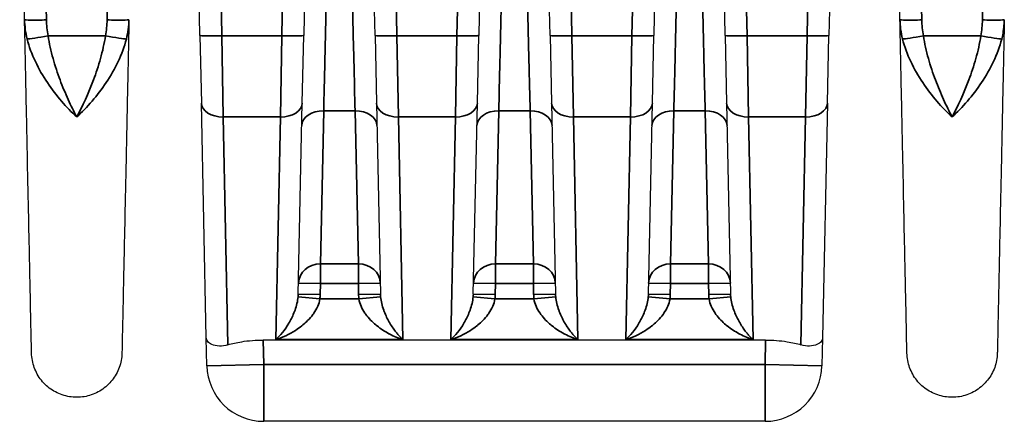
# Model space of a CAD drawing. Header units: millimetres. Extents: x 399 to 6233, y -1870 to 1602.
# Tile 430 of 656: x 4811 to 4833, y 373 to 382. Entities that reach past the tile are written whole.
import ezdxf

# ---------------------------------------------------------------- set-up
doc = ezdxf.new("R2010")
doc.units = ezdxf.units.MM
for name, color, linetype, lineweight in [('AM_5', 3, 'Continuous', 25), ('可見 (ISO)', 7, 'Continuous', 25), ('窄部可見 (ISO)', 7, 'Continuous', 35)]:
    doc.layers.add(name, color=color, linetype=linetype, lineweight=lineweight)
doc.styles.add('尺寸標註', font='romans.shx', dxfattribs={"bigfont": 'CHINESET.SHX'})
doc.dimstyles.new('CNS1$0', dxfattribs={"dimtxt": 2.5, "dimasz": 2.5, "dimexe": 1, "dimexo": 1, "dimgap": 1.5, "dimtad": 1, "dimtoh": 1, "dimdec": 1, "dimdsep": 46, "dimtxsty": '尺寸標註', "dimcen": 0, "dimclrd": 2, "dimclre": 2, "dimclrt": 1, "dimadec": 0, "dimazin": 2, "dimtp": 0.1, "dimtm": 0.1, "dimtfac": 0.71, "dimtdec": 1, "dimtmove": 0, "dimatfit": 0, "dimfxl": 0, "dimlwd": 13, "dimlwe": 13, "dimarcsym": 0})

# ---------------------------------------------------------------- blocks, each defined once
blk = doc.blocks.new('*D284')
at = {"layer": 'AM_5', "color": 2, "lineweight": 13}
for p, q in [((4818.116, 463.056), (4876.653, 463.056)), ((4875.653, 357.056), (4875.653, 460.556)), ((4827.43, 354.556), (4876.653, 354.556))]:
    blk.add_line(p, q, dxfattribs=at)
at = {"layer": 'AM_5', "color": 2, "lineweight": -2}
for points in [[(4875.236, 460.556), (4876.07, 460.556), (4875.653, 463.056)], [(4875.236, 357.056), (4876.07, 357.056), (4875.653, 354.556)]]:
    blk.add_solid(points, dxfattribs=at)
at = {"layer": 'Defpoints', "color": 0, "lineweight": -2}
for p in [(4817.116, 463.056), (4875.653, 463.056), (4826.43, 354.556)]:
    blk.add_point(p, dxfattribs=at)
at = {"layer": 'AM_5', "color": 1, "insert": (4872.903, 408.806), "char_height": 2.5, "attachment_point": 5, "rotation": 90, "style": '尺寸標註'}
blk.add_mtext('108.5', dxfattribs=at)
blk = doc.blocks.new('*D285')
at = {"layer": 'AM_5', "color": 2, "lineweight": 13}
for p, q in [((4840.264, 466.056), (4886.776, 466.056)), ((4885.776, 463.556), (4885.776, 357.056)), ((4827.43, 354.556), (4886.776, 354.556))]:
    blk.add_line(p, q, dxfattribs=at)
at = {"layer": 'AM_5', "color": 2, "lineweight": -2}
for points in [[(4885.359, 463.556), (4886.193, 463.556), (4885.776, 466.056)], [(4885.359, 357.056), (4886.193, 357.056), (4885.776, 354.556)]]:
    blk.add_solid(points, dxfattribs=at)
at = {"layer": 'Defpoints', "color": 0, "lineweight": -2}
for p in [(4839.264, 466.056), (4826.43, 354.556), (4885.776, 354.556)]:
    blk.add_point(p, dxfattribs=at)
at = {"layer": 'AM_5', "color": 1, "insert": (4883.026, 410.306), "char_height": 2.5, "attachment_point": 5, "rotation": 90, "style": '尺寸標註'}
blk.add_mtext('111.5', dxfattribs=at)

msp = doc.modelspace()

# ---------------------------------------------------------------- linework, layer by layer
at = {"layer": '可見 (ISO)'}
for p, q in [((4810.822, 382.393), (4810.711, 387.711)), ((4814.83, 382.031), (4814.711, 387.711)), ((4829.318, 387.711), (4829.199, 382.031)), ((4830.822, 382.393), (4830.711, 387.711)), ((4817.261, 384.996), (4817.199, 382.031)), ((4818.83, 382.031), (4818.767, 384.996)), ((4821.261, 384.996), (4821.199, 382.031)), ((4822.83, 382.031), (4822.767, 384.996)), ((4825.261, 384.996), (4825.199, 382.031)), ((4826.83, 382.031), (4826.767, 384.996)), ((4814.83, 382.031), (4814.862, 380.483)), ((4817.167, 380.483), (4817.199, 382.031)), ((4818.83, 382.031), (4818.862, 380.483)), ((4821.167, 380.483), (4821.199, 382.031)), ((4822.83, 382.031), (4822.862, 380.483)), ((4825.167, 380.483), (4825.199, 382.031)), ((4826.83, 382.031), (4826.862, 380.483)), ((4829.167, 380.483), (4829.199, 382.031)), ((4814.974, 375.119), (4814.862, 380.483)), ((4817.075, 376.117), (4817.167, 380.483)), ((4818.862, 380.483), (4818.953, 376.117)), ((4821.075, 376.117), (4821.167, 380.483)), ((4822.862, 380.483), (4822.953, 376.117)), ((4825.075, 376.117), (4825.167, 380.483)), ((4826.862, 380.483), (4826.953, 376.117)), ((4829.167, 380.483), (4829.054, 375.119)), ((4816.917, 375.556), (4816.917, 375.556)), ((4817.332, 375.556), (4817.332, 375.556)), ((4818.697, 375.556), (4818.697, 375.556)), ((4819.111, 375.556), (4819.111, 375.556)), ((4820.917, 375.556), (4820.917, 375.556)), ((4821.332, 375.556), (4821.332, 375.556)), ((4822.697, 375.556), (4822.697, 375.556)), ((4823.111, 375.556), (4823.111, 375.556)), ((4824.917, 375.556), (4824.917, 375.556)), ((4825.332, 375.556), (4825.332, 375.556)), ((4826.697, 375.556), (4826.697, 375.556)), ((4827.111, 375.556), (4827.111, 375.556)), ((4814.988, 374.479), (4814.974, 375.119)), ((4827.753, 375.066), (4816.276, 375.066)), ((4829.054, 375.119), (4829.041, 374.479)), ((4827.741, 373.206), (4816.287, 373.206))]:
    msp.add_line(p, q, dxfattribs=at)
for centre, start, end in [((4816.287, 374.506), 181.2, 270), ((4827.741, 374.506), 270, 358.8)]:
    msp.add_arc(centre, 1.3, start, end, dxfattribs=at)
for points, knots in [([(4810.982, 374.767), (4810.982, 374.767), (4810.978, 374.939), (4810.971, 375.281), (4810.965, 375.551), (4810.958, 375.92), (4810.948, 376.386), (4810.945, 376.512), (4810.942, 376.644), (4810.939, 376.783), (4810.933, 377.112), (4810.925, 377.48), (4810.916, 377.88), (4810.908, 378.28), (4810.899, 378.713), (4810.889, 379.181), (4810.879, 379.649), (4810.869, 380.153), (4810.858, 380.689), (4810.856, 380.764), (4810.854, 380.84), (4810.853, 380.916), (4810.843, 381.381), (4810.833, 381.877), (4810.822, 382.393)], [0.5000079, 0.5000079, 0.5000079, 0.5000079, 0.6183182, 0.6183182, 0.6183182, 0.7115983, 0.7115983, 0.7115983, 0.7366339, 0.7366339, 0.7366339, 0.7957918, 0.7957918, 0.7957918, 0.8549496, 0.8549496, 0.8549496, 0.9141075, 0.9141075, 0.9141075, 0.9224155, 0.9224155, 0.9224155, 0.9732653, 0.9732653, 0.9732653, 0.9732653]), ([(4813.207, 382.393), (4813.196, 381.877), (4813.186, 381.381), (4813.176, 380.916), (4813.174, 380.84), (4813.173, 380.764), (4813.171, 380.689), (4813.16, 380.153), (4813.149, 379.649), (4813.14, 379.181), (4813.13, 378.714), (4813.121, 378.28), (4813.112, 377.88), (4813.104, 377.48), (4813.096, 377.112), (4813.089, 376.783), (4813.086, 376.644), (4813.084, 376.511), (4813.081, 376.386), (4813.077, 376.216), (4813.074, 376.058), (4813.071, 375.914), (4813.066, 375.664), (4813.061, 375.452), (4813.058, 375.281), (4813.051, 374.939), (4813.047, 374.767), (4813.047, 374.767)], [0.0267397, 0.0267397, 0.0267397, 0.0267397, 0.0775919, 0.0775919, 0.0775919, 0.0858976, 0.0858976, 0.0858976, 0.1450554, 0.1450554, 0.1450554, 0.2042133, 0.2042133, 0.2042133, 0.2633711, 0.2633711, 0.2633711, 0.2884173, 0.2884173, 0.2884173, 0.322529, 0.322529, 0.322529, 0.3816868, 0.3816868, 0.3816868, 0.5, 0.5, 0.5, 0.5]), ([(4830.982, 374.767), (4830.982, 374.767), (4830.978, 374.939), (4830.971, 375.281), (4830.965, 375.551), (4830.958, 375.92), (4830.948, 376.386), (4830.945, 376.512), (4830.942, 376.644), (4830.939, 376.783), (4830.933, 377.112), (4830.925, 377.48), (4830.916, 377.88), (4830.908, 378.28), (4830.899, 378.713), (4830.889, 379.181), (4830.879, 379.649), (4830.869, 380.153), (4830.858, 380.689), (4830.856, 380.764), (4830.854, 380.84), (4830.853, 380.916), (4830.843, 381.381), (4830.833, 381.877), (4830.822, 382.393)], [0.5000079, 0.5000079, 0.5000079, 0.5000079, 0.6183182, 0.6183182, 0.6183182, 0.7115983, 0.7115983, 0.7115983, 0.7366339, 0.7366339, 0.7366339, 0.7957918, 0.7957918, 0.7957918, 0.8549496, 0.8549496, 0.8549496, 0.9141075, 0.9141075, 0.9141075, 0.9224155, 0.9224155, 0.9224155, 0.9732653, 0.9732653, 0.9732653, 0.9732653]), ([(4833.207, 382.393), (4833.196, 381.877), (4833.186, 381.381), (4833.176, 380.916), (4833.174, 380.84), (4833.173, 380.764), (4833.171, 380.689), (4833.16, 380.153), (4833.149, 379.649), (4833.14, 379.181), (4833.13, 378.714), (4833.121, 378.28), (4833.112, 377.88), (4833.104, 377.48), (4833.096, 377.112), (4833.089, 376.783), (4833.086, 376.644), (4833.084, 376.511), (4833.081, 376.386), (4833.077, 376.216), (4833.074, 376.058), (4833.071, 375.914), (4833.066, 375.664), (4833.061, 375.452), (4833.058, 375.281), (4833.051, 374.939), (4833.047, 374.767), (4833.047, 374.767)], [0.0267397, 0.0267397, 0.0267397, 0.0267397, 0.0775919, 0.0775919, 0.0775919, 0.0858976, 0.0858976, 0.0858976, 0.1450554, 0.1450554, 0.1450554, 0.2042133, 0.2042133, 0.2042133, 0.2633711, 0.2633711, 0.2633711, 0.2884173, 0.2884173, 0.2884173, 0.322529, 0.322529, 0.322529, 0.3816868, 0.3816868, 0.3816868, 0.5, 0.5, 0.5, 0.5]), ([(4815.468, 374.957), (4815.399, 374.936), (4815.334, 374.927), (4815.207, 374.928), (4815.148, 374.941), (4815.06, 374.979), (4815.028, 375.004), (4814.986, 375.058), (4814.975, 375.087), (4814.974, 375.118), (4814.974, 375.119), (4814.974, 375.119)], [0.0000025, 0.0000025, 0.0000025, 0.0000025, 0.0273791, 0.0273791, 0.0597, 0.0597, 0.089653, 0.089653, 0.1184213, 0.1184213, 0.1189519, 0.1189519, 0.1189519, 0.1189519]), ([(4815.468, 374.957), (4815.561, 374.985), (4815.668, 375.009), (4815.94, 375.053), (4816.113, 375.066), (4816.276, 375.066)], [-0.08433896, -0.08433896, -0.08433896, -0.08433896, -0.048819, -0.048819, 0, 0, 0, 0]), ([(4827.753, 375.066), (4827.916, 375.066), (4828.088, 375.053), (4828.361, 375.009), (4828.468, 374.985), (4828.561, 374.957)], [0, 0, 0, 0, 0.048819, 0.048819, 0.08433896, 0.08433896, 0.08433896, 0.08433896]), ([(4829.054, 375.119), (4829.054, 375.119), (4829.054, 375.118), (4829.053, 375.087), (4829.043, 375.058), (4829.001, 375.004), (4828.969, 374.979), (4828.88, 374.941), (4828.822, 374.928), (4828.695, 374.927), (4828.63, 374.936), (4828.561, 374.957)], [-0.000535, -0.000535, -0.000535, -0.000535, 0, 0, 0.0290077, 0.0290077, 0.0592099, 0.0592099, 0.0917988, 0.0917988, 0.1194025, 0.1194025, 0.1194025, 0.1194025]), ([(4813.047, 374.767), (4813.045, 374.656), (4813.024, 374.544), (4812.949, 374.334), (4812.893, 374.234), (4812.753, 374.059), (4812.668, 373.982), (4812.48, 373.86), (4812.375, 373.814), (4812.158, 373.76), (4812.043, 373.75), (4811.82, 373.768), (4811.709, 373.796), (4811.503, 373.885), (4811.406, 373.947), (4811.24, 374.096), (4811.168, 374.186), (4811.059, 374.381), (4811.02, 374.489), (4810.989, 374.655), (4810.983, 374.711), (4810.982, 374.767)], [0, 0, 0, 0, 0.0333169, 0.0333169, 0.0669021, 0.0669021, 0.1004776, 0.1004776, 0.1340534, 0.1340534, 0.1676292, 0.1676292, 0.201205, 0.201205, 0.2347808, 0.2347808, 0.2683566, 0.2683566, 0.3019325, 0.3019325, 0.3188115, 0.3188115, 0.3188115, 0.3188115]), ([(4833.047, 374.767), (4833.045, 374.656), (4833.024, 374.544), (4832.949, 374.334), (4832.893, 374.234), (4832.753, 374.059), (4832.668, 373.982), (4832.48, 373.86), (4832.375, 373.814), (4832.158, 373.76), (4832.043, 373.75), (4831.82, 373.768), (4831.709, 373.796), (4831.503, 373.885), (4831.406, 373.947), (4831.24, 374.096), (4831.168, 374.186), (4831.059, 374.381), (4831.02, 374.489), (4830.989, 374.655), (4830.983, 374.711), (4830.982, 374.767)], [0, 0, 0, 0, 0.0333167, 0.0333167, 0.0669019, 0.0669019, 0.1004774, 0.1004774, 0.1340532, 0.1340532, 0.167629, 0.167629, 0.2012048, 0.2012048, 0.2347806, 0.2347806, 0.2683564, 0.2683564, 0.3019323, 0.3019323, 0.3188115, 0.3188115, 0.3188115, 0.3188115])]:
    msp.add_open_spline(points, degree=3, knots=knots, dxfattribs=at)
at = {"layer": '窄部可見 (ISO)'}
for p, q in [((4811.064, 394.709), (4811.322, 382.387)), ((4812.707, 382.387), (4812.965, 394.709)), ((4815.064, 394.709), (4815.329, 382.024)), ((4816.699, 382.024), (4816.965, 394.709)), ((4819.064, 394.709), (4819.329, 382.024)), ((4820.699, 382.024), (4820.965, 394.709)), ((4823.064, 394.709), (4823.329, 382.024)), ((4824.699, 382.024), (4824.965, 394.709)), ((4827.064, 394.709), (4827.329, 382.024)), ((4828.699, 382.024), (4828.965, 394.709)), ((4831.064, 394.709), (4831.322, 382.387)), ((4832.707, 382.387), (4832.965, 394.709)), ((4811.358, 382.024), (4812.671, 382.024)), ((4815.329, 382.024), (4816.699, 382.024)), ((4815.362, 380.167), (4815.329, 382.024)), ((4816.699, 382.024), (4816.667, 380.167)), ((4819.329, 382.024), (4820.699, 382.024)), ((4819.362, 380.167), (4819.329, 382.024)), ((4820.699, 382.024), (4820.667, 380.167)), ((4823.329, 382.024), (4824.699, 382.024)), ((4823.362, 380.167), (4823.329, 382.024)), ((4824.699, 382.024), (4824.667, 380.167)), ((4827.329, 382.024), (4828.699, 382.024)), ((4827.362, 380.167), (4827.329, 382.024)), ((4828.699, 382.024), (4828.667, 380.167)), ((4831.358, 382.024), (4832.671, 382.024)), ((4817.581, 376.806), (4817.656, 380.308)), ((4817.656, 380.308), (4818.373, 380.308)), ((4818.373, 380.308), (4818.448, 376.806)), ((4821.581, 376.806), (4821.656, 380.308)), ((4821.656, 380.308), (4822.373, 380.308)), ((4822.373, 380.308), (4822.448, 376.806)), ((4825.581, 376.806), (4825.656, 380.308)), ((4825.656, 380.308), (4826.373, 380.308)), ((4826.373, 380.308), (4826.448, 376.806)), ((4816.667, 380.167), (4815.362, 380.167)), ((4815.362, 380.167), (4815.468, 374.957)), ((4816.563, 375.077), (4816.667, 380.167)), ((4819.362, 380.167), (4819.466, 375.077)), ((4820.667, 380.167), (4819.362, 380.167)), ((4820.563, 375.077), (4820.667, 380.167)), ((4824.667, 380.167), (4823.362, 380.167)), ((4823.362, 380.167), (4823.466, 375.077)), ((4824.563, 375.077), (4824.667, 380.167)), ((4828.667, 380.167), (4827.362, 380.167)), ((4827.362, 380.167), (4827.466, 375.077)), ((4828.561, 374.957), (4828.667, 380.167)), ((4817.581, 376.806), (4818.448, 376.806)), ((4817.581, 376.359), (4817.581, 376.806)), ((4818.448, 376.359), (4818.448, 376.806)), ((4821.581, 376.806), (4822.448, 376.806)), ((4821.581, 376.359), (4821.581, 376.806)), ((4822.448, 376.359), (4822.448, 376.806)), ((4825.581, 376.806), (4826.448, 376.806)), ((4825.581, 376.359), (4825.581, 376.806)), ((4826.448, 376.359), (4826.448, 376.806)), ((4817.581, 376.359), (4817.081, 376.369)), ((4818.448, 376.359), (4818.948, 376.369)), ((4821.581, 376.359), (4821.081, 376.369)), ((4822.448, 376.359), (4822.948, 376.369)), ((4825.581, 376.359), (4825.081, 376.369)), ((4826.448, 376.359), (4826.948, 376.369)), ((4817.581, 376.359), (4817.575, 376.107)), ((4818.448, 376.359), (4817.581, 376.359)), ((4818.453, 376.107), (4818.448, 376.359)), ((4821.581, 376.359), (4821.575, 376.107)), ((4822.448, 376.359), (4821.581, 376.359)), ((4822.453, 376.107), (4822.448, 376.359)), ((4825.581, 376.359), (4825.575, 376.107)), ((4826.448, 376.359), (4825.581, 376.359)), ((4826.453, 376.107), (4826.448, 376.359)), ((4817.569, 376.006), (4817.072, 376.057)), ((4817.575, 376.107), (4817.075, 376.117)), ((4817.569, 376.006), (4818.46, 376.006)), ((4818.453, 376.107), (4818.953, 376.117)), ((4818.46, 376.006), (4818.957, 376.057)), ((4821.569, 376.006), (4821.072, 376.057)), ((4821.575, 376.107), (4821.075, 376.117)), ((4821.569, 376.006), (4822.46, 376.006)), ((4822.453, 376.107), (4822.953, 376.117)), ((4822.46, 376.006), (4822.957, 376.057)), ((4825.569, 376.006), (4825.072, 376.057)), ((4825.575, 376.107), (4825.075, 376.117)), ((4825.569, 376.006), (4826.46, 376.006)), ((4826.453, 376.107), (4826.953, 376.117)), ((4826.46, 376.006), (4826.957, 376.057)), ((4816.276, 375.066), (4816.287, 374.506)), ((4819.466, 375.077), (4816.563, 375.077)), ((4823.466, 375.077), (4820.563, 375.077)), ((4827.466, 375.077), (4824.563, 375.077)), ((4827.741, 374.506), (4827.753, 375.066)), ((4816.287, 374.506), (4814.988, 374.479)), ((4816.287, 374.506), (4827.741, 374.506)), ((4816.287, 373.206), (4816.287, 374.506)), ((4829.041, 374.479), (4827.741, 374.506)), ((4827.741, 373.206), (4827.741, 374.506))]:
    msp.add_line(p, q, dxfattribs=at)
for centre, start, end in [((4816.333, 376.133), 354.1153, 358.8014), ((4819.696, 376.133), 181.1986, 185.8847), ((4820.333, 376.133), 354.1153, 358.8014), ((4823.696, 376.133), 181.1986, 185.8847), ((4824.333, 376.133), 354.1153, 358.8014), ((4827.696, 376.133), 181.1986, 185.8847)]:
    msp.add_arc(centre, 1.242, start, end, dxfattribs=at)
for centre, major_axis, ratio, start_param, end_param in [((4811.358, 382.042), (-0.492, -0.09), 0.034327, 0.235691, 1.564496), ((4812.671, 382.042), (0.492, -0.09), 0.034327, 4.718689, 6.047495), ((4815.329, 382.042), (-0.5, -0.01), 0.034892, 0, 1.570065), ((4816.699, 382.042), (0.5, -0.01), 0.034892, 4.71312, 6.283185), ((4819.329, 382.042), (-0.5, -0.01), 0.034892, 0, 1.570065), ((4820.699, 382.042), (0.5, -0.01), 0.034892, 4.71312, 6.283185), ((4823.329, 382.042), (-0.5, -0.01), 0.034892, 0, 1.570065), ((4824.699, 382.042), (0.5, -0.01), 0.034892, 4.71312, 6.283185), ((4827.329, 382.042), (-0.5, -0.01), 0.034892, 0, 1.570065), ((4828.699, 382.042), (0.5, -0.01), 0.034892, 4.71312, 6.283185), ((4831.358, 382.042), (-0.492, -0.09), 0.034327, 0.235691, 1.564496), ((4832.671, 382.042), (0.492, -0.09), 0.034327, 4.718689, 6.047495), ((4815.362, 380.494), (-0.5, -0.01), 0.653986, 0, 1.557098), ((4816.667, 380.494), (0.5, -0.01), 0.653986, 4.726087, 6.283185), ((4819.362, 380.494), (-0.5, -0.01), 0.653986, 0, 1.557098), ((4820.667, 380.494), (0.5, -0.01), 0.653986, 4.726087, 6.283185), ((4823.362, 380.494), (-0.5, -0.01), 0.653986, 0, 1.557098), ((4824.667, 380.494), (0.5, -0.01), 0.653986, 4.726087, 6.283185), ((4827.362, 380.494), (-0.5, -0.01), 0.653986, 0, 1.557098), ((4828.667, 380.494), (0.5, -0.01), 0.653986, 4.726087, 6.283185), ((4817.656, 379.962), (-0.5, 0.01), 0.69138, 4.72687, 6.283185), ((4818.373, 379.962), (0.5, 0.01), 0.69138, 0, 1.556315), ((4821.656, 379.962), (-0.5, 0.01), 0.69138, 4.72687, 6.283185), ((4822.373, 379.962), (0.5, 0.01), 0.69138, 0, 1.556315), ((4825.656, 379.962), (-0.5, 0.01), 0.69138, 4.72687, 6.283185), ((4826.373, 379.962), (0.5, 0.01), 0.69138, 0, 1.556315), ((4817.581, 376.359), (-0.5, 0.01), 0.893584, 4.731105, 6.283185), ((4818.448, 376.359), (0.5, 0.01), 0.893584, 0, 1.552081), ((4821.581, 376.359), (-0.5, 0.01), 0.893584, 4.731105, 6.283185), ((4822.448, 376.359), (0.5, 0.01), 0.893584, 0, 1.552081), ((4825.581, 376.359), (-0.5, 0.01), 0.893584, 4.731105, 6.283185), ((4826.448, 376.359), (0.5, 0.01), 0.893584, 0, 1.552081), ((4816.575, 376.155), (-0.032, 0.669), 0.746873, 4.530181, 4.621215), ((4819.454, 376.155), (0.032, 0.669), 0.746873, 1.66197, 1.753004), ((4820.575, 376.155), (-0.032, 0.669), 0.746873, 4.530181, 4.621215), ((4823.454, 376.155), (0.032, 0.669), 0.746873, 1.66197, 1.753004), ((4824.575, 376.155), (-0.032, 0.669), 0.746873, 4.530181, 4.621215), ((4827.454, 376.155), (0.032, 0.669), 0.746873, 1.66197, 1.753004)]:
    msp.add_ellipse(centre, major_axis=major_axis, ratio=ratio, start_param=start_param, end_param=end_param, dxfattribs=at)
for points, knots in [([(4817.715, 382.799), (4817.704, 382.351), (4817.694, 381.891), (4817.683, 381.464), (4817.673, 381.032), (4817.664, 380.636), (4817.656, 380.308)], [1.6057029, 1.6057029, 1.6057029, 1.6057029, 1.9678402, 1.9678402, 1.9678402, 2.3343029, 2.3343029, 2.3343029, 2.3343029]), ([(4818.373, 380.308), (4818.365, 380.636), (4818.356, 381.032), (4818.345, 381.464), (4818.335, 381.891), (4818.324, 382.351), (4818.314, 382.799)], [0.8072897, 0.8072897, 0.8072897, 0.8072897, 1.1737525, 1.1737525, 1.1737525, 1.5358897, 1.5358897, 1.5358897, 1.5358897]), ([(4821.715, 382.799), (4821.704, 382.351), (4821.694, 381.891), (4821.683, 381.464), (4821.673, 381.032), (4821.664, 380.636), (4821.656, 380.308)], [1.6057029, 1.6057029, 1.6057029, 1.6057029, 1.9678402, 1.9678402, 1.9678402, 2.3343029, 2.3343029, 2.3343029, 2.3343029]), ([(4822.373, 380.308), (4822.365, 380.636), (4822.356, 381.032), (4822.345, 381.464), (4822.335, 381.891), (4822.324, 382.351), (4822.314, 382.799)], [0.8072897, 0.8072897, 0.8072897, 0.8072897, 1.1737525, 1.1737525, 1.1737525, 1.5358897, 1.5358897, 1.5358897, 1.5358897]), ([(4825.715, 382.799), (4825.704, 382.351), (4825.694, 381.891), (4825.683, 381.464), (4825.673, 381.032), (4825.664, 380.636), (4825.656, 380.308)], [1.6057029, 1.6057029, 1.6057029, 1.6057029, 1.9678402, 1.9678402, 1.9678402, 2.3343029, 2.3343029, 2.3343029, 2.3343029]), ([(4826.373, 380.308), (4826.365, 380.636), (4826.356, 381.032), (4826.345, 381.464), (4826.335, 381.891), (4826.324, 382.351), (4826.314, 382.799)], [0.8072897, 0.8072897, 0.8072897, 0.8072897, 1.1737525, 1.1737525, 1.1737525, 1.5358897, 1.5358897, 1.5358897, 1.5358897]), ([(4811.322, 382.387), (4811.191, 382.384), (4811.061, 382.383), (4810.968, 382.384), (4810.876, 382.386), (4810.822, 382.389), (4810.822, 382.393)], [0, 0, 0, 0, 0.5, 0.5, 0.5, 1, 1, 1, 1]), ([(4813.207, 382.393), (4813.207, 382.389), (4813.153, 382.386), (4813.06, 382.384), (4812.968, 382.383), (4812.838, 382.384), (4812.707, 382.387)], [0, 0, 0, 0, 0.5, 0.5, 0.5, 1, 1, 1, 1]), ([(4831.322, 382.387), (4831.191, 382.384), (4831.061, 382.383), (4830.968, 382.384), (4830.876, 382.386), (4830.822, 382.389), (4830.822, 382.393)], [0, 0, 0, 0, 0.5, 0.5, 0.5, 1, 1, 1, 1]), ([(4832.707, 382.387), (4832.838, 382.384), (4832.968, 382.383), (4833.06, 382.384), (4833.153, 382.385), (4833.207, 382.388), (4833.207, 382.393)], [0, 0, 0, 0, 0.5, 0.5, 0.5, 1, 1, 1, 1]), ([(4833.207, 382.393), (4833.207, 382.385), (4833.206, 382.377), (4833.206, 382.368), (4833.206, 382.359), (4833.205, 382.35), (4833.205, 382.34), (4833.204, 382.322), (4833.203, 382.303), (4833.202, 382.285), (4833.199, 382.247), (4833.195, 382.21), (4833.19, 382.173), (4833.183, 382.117), (4833.174, 382.062), (4833.162, 382.007), (4833.158, 381.988), (4833.153, 381.969), (4833.148, 381.95)], [-0.00000006, -0.00000006, -0.00000006, -0.00000006, 0.0000257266, 0.0000257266, 0.0000257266, 0.0000544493, 0.0000544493, 0.0000544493, 0.000111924, 0.000111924, 0.000111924, 0.0002271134, 0.0002271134, 0.0002271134, 0.0003995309, 0.0003995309, 0.0003995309, 0.0004594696, 0.0004594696, 0.0004594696, 0.0004594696]), ([(4811.358, 382.024), (4811.385, 381.846), (4811.425, 381.673), (4811.472, 381.505), (4811.519, 381.337), (4811.574, 381.172), (4811.632, 381.015), (4811.691, 380.859), (4811.753, 380.711), (4811.817, 380.569), (4811.881, 380.428), (4811.948, 380.292), (4812.014, 380.167)], [0, 0, 0, 0, 0.000534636, 0.000534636, 0.000534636, 0.001069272, 0.001069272, 0.001069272, 0.001603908, 0.001603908, 0.001603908, 0.002138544, 0.002138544, 0.002138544, 0.002138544]), ([(4812.014, 380.167), (4812.147, 380.419), (4812.279, 380.703), (4812.455, 381.172), (4812.51, 381.337), (4812.604, 381.673), (4812.644, 381.846), (4812.671, 382.024)], [-0.000011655, -0.000011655, -0.000011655, -0.000011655, 0.001067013, 0.001067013, 0.001606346, 0.001606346, 0.00214568, 0.00214568, 0.00214568, 0.00214568]), ([(4831.358, 382.024), (4831.385, 381.846), (4831.425, 381.673), (4831.472, 381.505), (4831.519, 381.337), (4831.574, 381.172), (4831.632, 381.015), (4831.691, 380.859), (4831.753, 380.711), (4831.817, 380.569), (4831.881, 380.428), (4831.948, 380.292), (4832.014, 380.167)], [0, 0, 0, 0, 0.000534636, 0.000534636, 0.000534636, 0.001069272, 0.001069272, 0.001069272, 0.001603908, 0.001603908, 0.001603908, 0.002138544, 0.002138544, 0.002138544, 0.002138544]), ([(4832.014, 380.167), (4832.147, 380.419), (4832.279, 380.703), (4832.455, 381.172), (4832.51, 381.337), (4832.604, 381.673), (4832.644, 381.846), (4832.671, 382.024)], [-0.000011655, -0.000011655, -0.000011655, -0.000011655, 0.001067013, 0.001067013, 0.001606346, 0.001606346, 0.00214568, 0.00214568, 0.00214568, 0.00214568]), ([(4812.014, 380.167), (4811.779, 380.385), (4811.547, 380.65), (4811.343, 380.954), (4811.139, 381.259), (4810.968, 381.597), (4810.88, 381.95)], [-0.000011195, -0.000011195, -0.000011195, -0.000011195, 0.001104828, 0.001104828, 0.001104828, 0.002220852, 0.002220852, 0.002220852, 0.002220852]), ([(4813.148, 381.95), (4813.104, 381.774), (4813.039, 381.601), (4812.96, 381.435), (4812.881, 381.269), (4812.788, 381.107), (4812.687, 380.956), (4812.485, 380.653), (4812.25, 380.385), (4812.014, 380.167)], [0, 0, 0, 0, 0.000558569, 0.000558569, 0.000558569, 0.001117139, 0.001117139, 0.001117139, 0.002234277, 0.002234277, 0.002234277, 0.002234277]), ([(4832.014, 380.167), (4831.779, 380.385), (4831.547, 380.65), (4831.343, 380.954), (4831.139, 381.259), (4830.968, 381.597), (4830.88, 381.95)], [-0.000011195, -0.000011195, -0.000011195, -0.000011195, 0.001104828, 0.001104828, 0.001104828, 0.002220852, 0.002220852, 0.002220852, 0.002220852]), ([(4833.148, 381.95), (4833.104, 381.774), (4833.039, 381.601), (4832.96, 381.435), (4832.881, 381.269), (4832.788, 381.107), (4832.687, 380.956), (4832.485, 380.653), (4832.25, 380.385), (4832.014, 380.167)], [0, 0, 0, 0, 0.000558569, 0.000558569, 0.000558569, 0.001117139, 0.001117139, 0.001117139, 0.002234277, 0.002234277, 0.002234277, 0.002234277]), ([(4816.563, 375.077), (4816.665, 375.169), (4816.767, 375.292), (4816.86, 375.45), (4816.865, 375.459), (4816.87, 375.468), (4816.875, 375.477), (4816.916, 375.549), (4816.955, 375.629), (4816.989, 375.718), (4816.993, 375.728), (4816.997, 375.739), (4817.001, 375.75), (4817.018, 375.798), (4817.034, 375.849), (4817.046, 375.902), (4817.058, 375.951), (4817.067, 376.002), (4817.072, 376.057)], [-0.00000792, -0.00000792, -0.00000792, -0.00000792, 0.000796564, 0.000796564, 0.000796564, 0.000840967, 0.000840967, 0.000840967, 0.001198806, 0.001198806, 0.001198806, 0.001242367, 0.001242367, 0.001242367, 0.001429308, 0.001429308, 0.001429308, 0.001601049, 0.001601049, 0.001601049, 0.001601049]), ([(4817.569, 376.006), (4817.56, 375.946), (4817.542, 375.89), (4817.519, 375.837), (4817.494, 375.781), (4817.463, 375.728), (4817.429, 375.679), (4817.423, 375.67), (4817.417, 375.661), (4817.41, 375.652), (4817.373, 375.601), (4817.332, 375.554), (4817.289, 375.511), (4817.254, 375.475), (4817.218, 375.442), (4817.181, 375.412), (4817.172, 375.404), (4817.163, 375.397), (4817.154, 375.39), (4817.108, 375.353), (4817.06, 375.319), (4817.012, 375.287), (4816.867, 375.194), (4816.715, 375.124), (4816.563, 375.077)], [0, 0, 0, 0, 0.000176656, 0.000176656, 0.000176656, 0.000361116, 0.000361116, 0.000361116, 0.000395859, 0.000395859, 0.000395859, 0.000593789, 0.000593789, 0.000593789, 0.000753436, 0.000753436, 0.000753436, 0.000791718, 0.000791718, 0.000791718, 0.000989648, 0.000989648, 0.000989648, 0.001583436, 0.001583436, 0.001583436, 0.001583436]), ([(4819.466, 375.077), (4819.365, 375.108), (4819.264, 375.15), (4819.164, 375.202), (4819.159, 375.205), (4819.153, 375.208), (4819.147, 375.211), (4819.054, 375.261), (4818.962, 375.32), (4818.875, 375.39), (4818.866, 375.397), (4818.857, 375.404), (4818.848, 375.412), (4818.766, 375.48), (4818.686, 375.56), (4818.619, 375.652), (4818.612, 375.661), (4818.606, 375.67), (4818.599, 375.679), (4818.566, 375.728), (4818.535, 375.78), (4818.51, 375.837), (4818.487, 375.89), (4818.469, 375.946), (4818.46, 376.006)], [-0.000006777, -0.000006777, -0.000006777, -0.000006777, 0.000388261, 0.000388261, 0.000388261, 0.000410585, 0.000410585, 0.000410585, 0.000783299, 0.000783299, 0.000783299, 0.000821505, 0.000821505, 0.000821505, 0.001178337, 0.001178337, 0.001178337, 0.00121301, 0.00121301, 0.00121301, 0.001397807, 0.001397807, 0.001397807, 0.001573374, 0.001573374, 0.001573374, 0.001573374]), ([(4818.957, 376.057), (4818.962, 376.002), (4818.971, 375.951), (4818.983, 375.902), (4818.995, 375.848), (4819.011, 375.798), (4819.028, 375.75), (4819.032, 375.739), (4819.036, 375.728), (4819.04, 375.717), (4819.074, 375.629), (4819.113, 375.548), (4819.154, 375.477), (4819.159, 375.468), (4819.164, 375.459), (4819.169, 375.45), (4819.192, 375.411), (4819.216, 375.373), (4819.24, 375.338), (4819.262, 375.307), (4819.283, 375.278), (4819.305, 375.251), (4819.32, 375.231), (4819.336, 375.212), (4819.352, 375.194), (4819.37, 375.172), (4819.389, 375.152), (4819.408, 375.132), (4819.427, 375.113), (4819.447, 375.094), (4819.466, 375.077)], [0, 0, 0, 0, 0.000171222, 0.000171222, 0.000171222, 0.000358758, 0.000358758, 0.000358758, 0.000403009, 0.000403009, 0.000403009, 0.000761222, 0.000761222, 0.000761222, 0.000806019, 0.000806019, 0.000806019, 0.001007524, 0.001007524, 0.001007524, 0.001183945, 0.001183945, 0.001183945, 0.001309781, 0.001309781, 0.001309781, 0.001460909, 0.001460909, 0.001460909, 0.001612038, 0.001612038, 0.001612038, 0.001612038]), ([(4820.563, 375.077), (4820.665, 375.169), (4820.767, 375.292), (4820.86, 375.45), (4820.865, 375.459), (4820.87, 375.468), (4820.875, 375.477), (4820.916, 375.549), (4820.955, 375.629), (4820.989, 375.718), (4820.993, 375.728), (4820.997, 375.739), (4821.001, 375.75), (4821.018, 375.798), (4821.034, 375.849), (4821.046, 375.902), (4821.058, 375.951), (4821.067, 376.002), (4821.072, 376.057)], [-0.00000792, -0.00000792, -0.00000792, -0.00000792, 0.000796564, 0.000796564, 0.000796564, 0.000840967, 0.000840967, 0.000840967, 0.001198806, 0.001198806, 0.001198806, 0.001242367, 0.001242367, 0.001242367, 0.001429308, 0.001429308, 0.001429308, 0.001601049, 0.001601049, 0.001601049, 0.001601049]), ([(4821.569, 376.006), (4821.56, 375.946), (4821.542, 375.89), (4821.519, 375.837), (4821.494, 375.781), (4821.463, 375.728), (4821.429, 375.679), (4821.423, 375.67), (4821.417, 375.661), (4821.41, 375.652), (4821.373, 375.601), (4821.332, 375.554), (4821.289, 375.511), (4821.254, 375.475), (4821.218, 375.442), (4821.181, 375.412), (4821.172, 375.404), (4821.163, 375.397), (4821.154, 375.39), (4821.108, 375.353), (4821.06, 375.319), (4821.012, 375.287), (4820.867, 375.194), (4820.715, 375.124), (4820.563, 375.077)], [0, 0, 0, 0, 0.000176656, 0.000176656, 0.000176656, 0.000361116, 0.000361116, 0.000361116, 0.000395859, 0.000395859, 0.000395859, 0.000593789, 0.000593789, 0.000593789, 0.000753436, 0.000753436, 0.000753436, 0.000791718, 0.000791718, 0.000791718, 0.000989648, 0.000989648, 0.000989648, 0.001583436, 0.001583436, 0.001583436, 0.001583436]), ([(4823.466, 375.077), (4823.365, 375.108), (4823.264, 375.15), (4823.164, 375.202), (4823.159, 375.205), (4823.153, 375.208), (4823.147, 375.211), (4823.054, 375.261), (4822.962, 375.32), (4822.875, 375.39), (4822.866, 375.397), (4822.857, 375.404), (4822.848, 375.412), (4822.766, 375.48), (4822.686, 375.56), (4822.619, 375.652), (4822.612, 375.661), (4822.606, 375.67), (4822.599, 375.679), (4822.566, 375.728), (4822.535, 375.78), (4822.51, 375.837), (4822.487, 375.89), (4822.469, 375.946), (4822.46, 376.006)], [-0.000006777, -0.000006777, -0.000006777, -0.000006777, 0.000388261, 0.000388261, 0.000388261, 0.000410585, 0.000410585, 0.000410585, 0.000783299, 0.000783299, 0.000783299, 0.000821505, 0.000821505, 0.000821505, 0.001178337, 0.001178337, 0.001178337, 0.00121301, 0.00121301, 0.00121301, 0.001397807, 0.001397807, 0.001397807, 0.001573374, 0.001573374, 0.001573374, 0.001573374]), ([(4822.957, 376.057), (4822.962, 376.002), (4822.971, 375.951), (4822.983, 375.902), (4822.995, 375.848), (4823.011, 375.798), (4823.028, 375.75), (4823.032, 375.739), (4823.036, 375.728), (4823.04, 375.717), (4823.074, 375.629), (4823.113, 375.548), (4823.154, 375.477), (4823.159, 375.468), (4823.164, 375.459), (4823.169, 375.45), (4823.192, 375.411), (4823.216, 375.373), (4823.24, 375.338), (4823.262, 375.307), (4823.283, 375.278), (4823.305, 375.251), (4823.32, 375.231), (4823.336, 375.212), (4823.352, 375.194), (4823.37, 375.172), (4823.389, 375.152), (4823.408, 375.132), (4823.427, 375.113), (4823.447, 375.094), (4823.466, 375.077)], [0, 0, 0, 0, 0.000171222, 0.000171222, 0.000171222, 0.000358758, 0.000358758, 0.000358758, 0.000403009, 0.000403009, 0.000403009, 0.000761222, 0.000761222, 0.000761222, 0.000806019, 0.000806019, 0.000806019, 0.001007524, 0.001007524, 0.001007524, 0.001183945, 0.001183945, 0.001183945, 0.001309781, 0.001309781, 0.001309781, 0.001460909, 0.001460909, 0.001460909, 0.001612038, 0.001612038, 0.001612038, 0.001612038]), ([(4824.563, 375.077), (4824.665, 375.169), (4824.767, 375.292), (4824.86, 375.45), (4824.865, 375.459), (4824.87, 375.468), (4824.875, 375.477), (4824.916, 375.549), (4824.955, 375.629), (4824.989, 375.718), (4824.993, 375.728), (4824.997, 375.739), (4825.001, 375.75), (4825.018, 375.798), (4825.034, 375.849), (4825.046, 375.902), (4825.058, 375.951), (4825.067, 376.002), (4825.072, 376.057)], [-0.00000792, -0.00000792, -0.00000792, -0.00000792, 0.000796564, 0.000796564, 0.000796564, 0.000840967, 0.000840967, 0.000840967, 0.001198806, 0.001198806, 0.001198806, 0.001242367, 0.001242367, 0.001242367, 0.001429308, 0.001429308, 0.001429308, 0.001601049, 0.001601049, 0.001601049, 0.001601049]), ([(4825.569, 376.006), (4825.56, 375.946), (4825.542, 375.89), (4825.519, 375.837), (4825.494, 375.781), (4825.463, 375.728), (4825.429, 375.679), (4825.423, 375.67), (4825.417, 375.661), (4825.41, 375.652), (4825.373, 375.601), (4825.332, 375.554), (4825.289, 375.511), (4825.254, 375.475), (4825.218, 375.442), (4825.181, 375.412), (4825.172, 375.404), (4825.163, 375.397), (4825.154, 375.39), (4825.108, 375.353), (4825.06, 375.319), (4825.012, 375.287), (4824.867, 375.194), (4824.715, 375.124), (4824.563, 375.077)], [0, 0, 0, 0, 0.000176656, 0.000176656, 0.000176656, 0.000361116, 0.000361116, 0.000361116, 0.000395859, 0.000395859, 0.000395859, 0.000593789, 0.000593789, 0.000593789, 0.000753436, 0.000753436, 0.000753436, 0.000791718, 0.000791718, 0.000791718, 0.000989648, 0.000989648, 0.000989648, 0.001583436, 0.001583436, 0.001583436, 0.001583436]), ([(4827.466, 375.077), (4827.365, 375.108), (4827.264, 375.15), (4827.164, 375.202), (4827.159, 375.205), (4827.153, 375.208), (4827.147, 375.211), (4827.054, 375.261), (4826.962, 375.32), (4826.875, 375.39), (4826.866, 375.397), (4826.857, 375.404), (4826.848, 375.412), (4826.766, 375.48), (4826.686, 375.56), (4826.619, 375.652), (4826.612, 375.661), (4826.606, 375.67), (4826.599, 375.679), (4826.566, 375.728), (4826.535, 375.78), (4826.51, 375.837), (4826.487, 375.89), (4826.469, 375.946), (4826.46, 376.006)], [-0.000006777, -0.000006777, -0.000006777, -0.000006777, 0.000388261, 0.000388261, 0.000388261, 0.000410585, 0.000410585, 0.000410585, 0.000783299, 0.000783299, 0.000783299, 0.000821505, 0.000821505, 0.000821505, 0.001178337, 0.001178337, 0.001178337, 0.00121301, 0.00121301, 0.00121301, 0.001397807, 0.001397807, 0.001397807, 0.001573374, 0.001573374, 0.001573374, 0.001573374]), ([(4826.957, 376.057), (4826.962, 376.002), (4826.971, 375.951), (4826.983, 375.902), (4826.995, 375.848), (4827.011, 375.798), (4827.028, 375.75), (4827.032, 375.739), (4827.036, 375.728), (4827.04, 375.717), (4827.074, 375.629), (4827.113, 375.548), (4827.154, 375.477), (4827.159, 375.468), (4827.164, 375.459), (4827.169, 375.45), (4827.192, 375.411), (4827.216, 375.373), (4827.24, 375.338), (4827.262, 375.307), (4827.283, 375.278), (4827.305, 375.251), (4827.32, 375.231), (4827.336, 375.212), (4827.352, 375.194), (4827.37, 375.172), (4827.389, 375.152), (4827.408, 375.132), (4827.427, 375.113), (4827.447, 375.094), (4827.466, 375.077)], [0, 0, 0, 0, 0.000171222, 0.000171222, 0.000171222, 0.000358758, 0.000358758, 0.000358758, 0.000403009, 0.000403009, 0.000403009, 0.000761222, 0.000761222, 0.000761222, 0.000806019, 0.000806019, 0.000806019, 0.001007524, 0.001007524, 0.001007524, 0.001183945, 0.001183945, 0.001183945, 0.001309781, 0.001309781, 0.001309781, 0.001460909, 0.001460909, 0.001460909, 0.001612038, 0.001612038, 0.001612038, 0.001612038])]:
    msp.add_open_spline(points, degree=3, knots=knots, dxfattribs=at)
for points in [[(4810.88, 381.95), (4810.844, 382.096), (4810.825, 382.245), (4810.822, 382.393)], [(4811.322, 382.387), (4811.324, 382.265), (4811.336, 382.144), (4811.358, 382.024)], [(4812.671, 382.024), (4812.693, 382.144), (4812.704, 382.265), (4812.707, 382.387)], [(4813.207, 382.393), (4813.204, 382.245), (4813.185, 382.096), (4813.148, 381.95)], [(4830.88, 381.95), (4830.844, 382.096), (4830.825, 382.245), (4830.822, 382.393)], [(4831.322, 382.387), (4831.324, 382.265), (4831.336, 382.144), (4831.358, 382.024)], [(4832.671, 382.024), (4832.693, 382.144), (4832.704, 382.265), (4832.707, 382.387)]]:
    msp.add_open_spline(points, degree=3, dxfattribs=at)

# ---------------------------------------------------------------- dimensions: what is measured, and where the dimension line sits
at = {"layer": 'AM_5'}
for base, p1, p2, override, picture, middle in [((4885.776, 354.556), (4839.264, 466.056), (4826.43, 354.556), {"dimfxl": 4, "dimarcsym": 1}, '*D285', (4883.026, 410.306)), ((4875.653, 463.056), (4826.43, 354.556), (4817.116, 463.056), {"dimtix": 1, "dimfxl": 4, "dimarcsym": 1}, '*D284', (4872.903, 408.806))]:
    dim = msp.add_linear_dim(base=base, p1=p1, p2=p2, angle=90, dimstyle='CNS1$0', override=override, dxfattribs=at)
    dim.commit()
    dim.dimension.update_dxf_attribs({"geometry": picture, "text_midpoint": middle})

doc.saveas('drawing.dxf')
